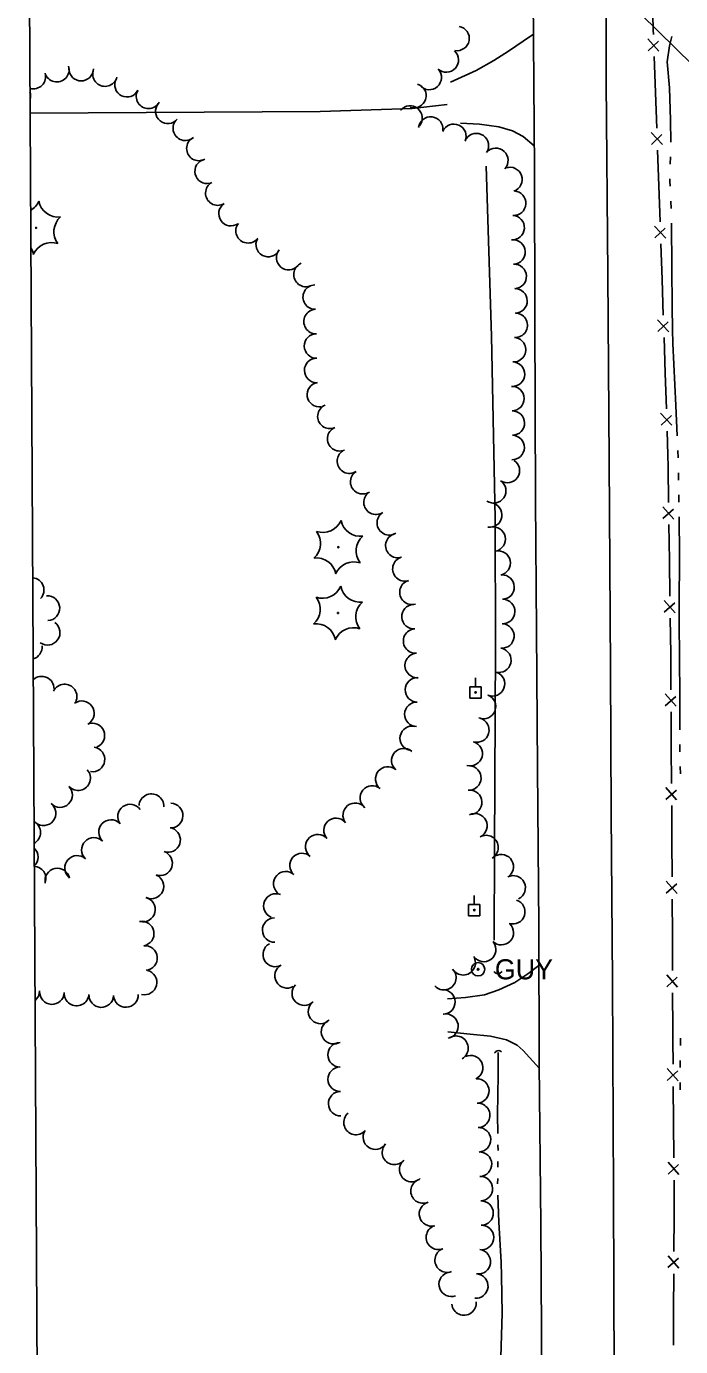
# Model space of a CAD drawing. Extents: x 589250 to 1188077, y 162953 to 363065.
# Drawn here: x 593970.8 to 594166.3, y 168506.7 to 168901.4 of the extents above; entities that cross this region are included whole.
import ezdxf

# ---------------------------------------------------------------- set-up
doc = ezdxf.new("R2010")
doc.units = 0
for name, color, linetype in [('E_DRN', 7, 'Continuous'), ('E_DRN_Pipe', 7, 'Continuous'), ('E_DWY', 7, 'Continuous'), ('E_FEN_P', 7, 'Continuous'), ('E_LAND_TreeLine_P', 7, 'Continuous'), ('E_LAND_Vegetation', 7, 'Continuous'), ('E_MAP_Limits', 7, 'Continuous'), ('E_RDWY', 7, 'Continuous'), ('E_UTL_EGuyWire', 7, 'Continuous'), ('E_UTL_EPowerPole', 7, 'Continuous'), ('E_WTR_FlowLine', 7, 'Continuous'), ('E_WTR_P', 7, 'Continuous')]:
    doc.layers.add(name, color=color, linetype=linetype)

msp = doc.modelspace()

# ---------------------------------------------------------------- linework, layer by layer
at = {"layer": 'E_DRN'}
for centre, radius, start, end in [((594111.75, 168619.73), 1.5, 217.9173, 324.1775), ((594111.9, 168593.83), 1.35, 48.537, 154.7972)]:
    msp.add_arc(centre, radius, start, end, dxfattribs=at)
at = {"layer": 'E_DRN_Pipe'}
msp.add_line((594107.28, 168951.63), (594410.94, 168652.33), dxfattribs=at)
at = {"layer": 'E_DWY'}
for p, q in [((594122.36, 168899.08), (594119.31, 168897.03)), ((594119.31, 168897.03), (594114.91, 168894.03)), ((594110.51, 168891.22), (594105.24, 168888.26)), ((594114.91, 168894.03), (594110.51, 168891.22)), ((594105.24, 168888.26), (594097.52, 168884.79)), ((594058.55, 168875.95), (593971.88, 168875.46)), ((594086.07, 168876.86), (594058.55, 168875.95)), ((594096.56, 168878.11), (594086.07, 168876.86)), ((594100.54, 168872.48), (594106.2, 168872.18)), ((594106.2, 168872.18), (594112, 168871.42)), ((594112, 168871.42), (594116.08, 168870.17)), ((594116.08, 168870.17), (594119.3, 168868.5)), ((594119.3, 168868.5), (594122.58, 168865.69)), ((594123.95, 168620.65), (594120.62, 168618.13)), ((594116.81, 168615.54), (594111.99, 168613.39)), ((594120.62, 168618.13), (594116.81, 168615.54)), ((594101.99, 168611.07), (594096.61, 168610.64)), ((594107.7, 168611.91), (594101.99, 168611.07)), ((594111.99, 168613.39), (594107.7, 168611.91)), ((594096.79, 168600.8), (594103.39, 168600.12)), ((594103.39, 168600.12), (594109.45, 168599.5)), ((594109.45, 168599.5), (594114.26, 168598.39)), ((594114.26, 168598.39), (594117.42, 168596.79)), ((594117.42, 168596.79), (594119.31, 168595.23)), ((594119.31, 168595.23), (594124.07, 168589.99))]:
    msp.add_line(p, q, dxfattribs=at)
at = {"layer": 'E_FEN_P'}
for p, q in [((594158.13, 168900.28), (594157.88, 168909.68)), ((594158.18, 168898.99), (594158.13, 168900.28)), ((594159.86, 168894.07), (594156.48, 168897.68)), ((594156.61, 168894.13), (594159.68, 168897.04)), ((594158.8, 168881.69), (594158.42, 168892.38)), ((594159.19, 168871.01), (594158.8, 168881.69)), ((594160.86, 168866.1), (594157.49, 168869.7)), ((594157.62, 168866.15), (594160.69, 168869.06)), ((594159.81, 168853.71), (594159.43, 168864.4)), ((594160.2, 168843.03), (594159.81, 168853.71)), ((594161.87, 168838.12), (594158.5, 168841.72)), ((594158.63, 168838.17), (594161.7, 168841.08)), ((594160.79, 168825.73), (594160.44, 168836.42)), ((594161.14, 168815.05), (594160.79, 168825.73)), ((594162.8, 168810.13), (594159.44, 168813.74)), ((594159.55, 168810.19), (594162.64, 168813.1)), ((594161.71, 168797.75), (594161.36, 168808.44)), ((594162.06, 168787.07), (594161.71, 168797.75)), ((594163.72, 168782.15), (594160.36, 168785.76)), ((594160.48, 168782.21), (594163.56, 168785.12)), ((594162.52, 168773.31), (594162.28, 168780.45)), ((594162.57, 168769.77), (594162.52, 168773.31)), ((594162.72, 168759.08), (594162.57, 168769.77)), ((594164.28, 168754.13), (594160.99, 168757.81)), ((594161.04, 168754.25), (594164.18, 168757.1)), ((594162.96, 168741.77), (594162.81, 168752.46)), ((594163.11, 168731.08), (594162.96, 168741.77)), ((594164.68, 168726.13), (594161.38, 168729.81)), ((594161.43, 168726.26), (594164.57, 168729.1)), ((594163.36, 168713.78), (594163.21, 168724.47)), ((594163.41, 168709.73), (594163.36, 168713.78)), ((594163.45, 168703.09), (594163.41, 168709.73)), ((594164.98, 168698.13), (594161.71, 168701.83)), ((594161.73, 168698.28), (594164.89, 168701.1)), ((594163.55, 168685.78), (594163.49, 168696.47)), ((594163.61, 168675.09), (594163.55, 168685.78)), ((594165.14, 168670.13), (594161.87, 168673.83)), ((594161.89, 168670.28), (594165.05, 168673.1)), ((594163.71, 168657.79), (594163.65, 168668.48)), ((594163.77, 168647.1), (594163.71, 168657.79)), ((594165.29, 168642.13), (594162.03, 168645.84)), ((594162.05, 168642.29), (594165.21, 168645.1)), ((594163.85, 168629.79), (594163.8, 168640.48)), ((594163.9, 168619.1), (594163.85, 168629.79)), ((594165.42, 168614.13), (594162.16, 168617.84)), ((594162.17, 168614.29), (594165.34, 168617.1)), ((594163.97, 168601.79), (594163.93, 168612.48)), ((594163.99, 168598.17), (594163.97, 168601.79)), ((594164.05, 168591.1), (594163.99, 168598.17)), ((594165.59, 168586.14), (594162.32, 168589.84)), ((594162.35, 168586.28), (594165.5, 168589.11)), ((594164.2, 168573.8), (594164.11, 168584.48)), ((594164.29, 168563.11), (594164.2, 168573.8)), ((594165.83, 168558.15), (594162.56, 168561.84)), ((594162.59, 168558.29), (594165.74, 168561.12)), ((594164.4, 168550.08), (594164.35, 168556.49)), ((594164.38, 168545.8), (594164.4, 168550.08)), ((594164.32, 168535.11), (594164.38, 168545.8)), ((594162.55, 168530.32), (594165.74, 168533.1)), ((594165.79, 168530.13), (594162.57, 168533.87)), ((594164.23, 168517.8), (594164.29, 168528.49)), ((594164.17, 168507.11), (594164.23, 168517.8))]:
    msp.add_line(p, q, dxfattribs=at)
at = {"layer": 'E_LAND_TreeLine_P'}
for centre, radius, start, end in [((594099.5, 168897.83), 3.66, 259.4873, 79.4873), ((594096.28, 168891.39), 3.66, 227.895, 47.895), ((593972.87, 168886.41), 3.66, 253.6459, 16.3807), ((593979.88, 168888.48), 3.66, 196.3807, 16.3807), ((593987.15, 168888.78), 3.66, 179.9016, 359.9016), ((593994.26, 168887.15), 3.66, 166.2506, 346.2506), ((594091.18, 168886.16), 3.66, 222.0565, 42.0565), ((594000.84, 168883.98), 3.66, 153.5354, 333.5354), ((594086.61, 168880.71), 3.66, 252.3216, 72.3216), ((593968.38, 168880.69), 3.66, 341.8556, 18.7884), ((594007.27, 168880.49), 3.66, 151.4237, 331.4237), ((594013.04, 168876.03), 3.66, 141.1395, 321.1395), ((594085.44, 168874.05), 3.66, 319.8729, 139.8729), ((594018.27, 168870.95), 3.66, 132.1292, 312.1292), ((594091.64, 168870.75), 3.66, 353.4528, 173.4528), ((594098.57, 168868.56), 3.66, 336.0305, 156.0305), ((594022.33, 168864.92), 3.66, 119.4164, 299.4164), ((594105.29, 168865.78), 3.66, 325.5097, 145.5097), ((594111.09, 168861.35), 3.66, 317.5548, 137.5548), ((594024.8, 168858.11), 3.66, 103.8517, 283.8517), ((594115.31, 168855.65), 3.66, 289.1308, 109.1308), ((594027.99, 168851.58), 3.66, 119.226, 299.226), ((594116.42, 168848.56), 3.66, 266.4473, 86.4473), ((594031.95, 168845.44), 3.66, 125.0065, 305.0065), ((594115.97, 168841.27), 3.66, 266.4473, 86.4473), ((594037.03, 168840.3), 3.66, 142.2508, 322.2508), ((594043.05, 168836.19), 3.66, 151.6896, 331.6896), ((594116.22, 168833.96), 3.66, 272.895, 92.895), ((594049.17, 168832.27), 3.66, 139.6996, 319.6996), ((594054.34, 168827.23), 3.66, 113.3761, 293.3761), ((594116.59, 168826.66), 3.66, 272.8098, 92.8098), ((594057.11, 168820.49), 3.66, 92.0022, 272.0022), ((594116.82, 168819.35), 3.66, 271.0474, 91.0474), ((594057.36, 168813.18), 3.66, 92.0022, 272.0022), ((594116.9, 168812.05), 3.66, 265.9838, 85.9838), ((594057.5, 168805.87), 3.66, 91.0474, 271.0474), ((594116.39, 168804.75), 3.66, 265.9838, 85.9838), ((594057.54, 168798.56), 3.66, 90.1082, 270.1082), ((594116.08, 168797.45), 3.66, 268.474, 88.474), ((594058.34, 168791.32), 3.66, 98.9909, 278.9909), ((594115.89, 168790.14), 3.66, 271.0474, 91.0474), ((594061.49, 168784.82), 3.66, 113.4902, 293.4902), ((594116.02, 168782.83), 3.66, 271.0474, 91.0474), ((594064.41, 168778.11), 3.66, 113.4902, 293.4902), ((594115.97, 168775.52), 3.66, 268.5934, 88.5934), ((594067.32, 168771.41), 3.66, 122.9503, 302.9503), ((594114.54, 168768.61), 3.66, 236.0554, 56.0554), ((594071.3, 168765.27), 3.66, 122.9503, 302.9503), ((594110.46, 168762.55), 3.66, 236.0554, 56.0554), ((594075.28, 168759.14), 3.66, 122.9503, 302.9503), ((594109.27, 168755.34), 3.66, 260.9227, 80.9227), ((594079.25, 168753), 3.66, 122.9503, 302.9503), ((594081.8, 168746.2), 3.66, 106.7452, 286.7452), ((594110.28, 168748.12), 3.66, 281.9702, 101.9702), ((594083.9, 168739.2), 3.66, 106.7452, 286.7452), ((594111.79, 168740.97), 3.66, 281.9702, 101.9702), ((594112.96, 168733.78), 3.66, 271.9866, 91.9866), ((593972.32, 168732.88), 3.71, 316.7377, 84.7053), ((594086.01, 168732.2), 3.66, 106.7452, 286.7452), ((593977.02, 168727.47), 3.71, 272.9566, 92.9566), ((594113.14, 168726.47), 3.66, 268.2318, 88.2318), ((594086.65, 168724.94), 3.66, 93.4007, 273.4007), ((593977.11, 168720.15), 3.71, 233.9007, 53.9007), ((594112.89, 168719.16), 3.66, 264.844, 84.844), ((594087.11, 168717.64), 3.66, 93.7737, 273.7737), ((593971.77, 168715.88), 3.71, 286.074, 4.6237), ((594087.59, 168710.35), 3.66, 93.7737, 273.7737), ((594112, 168711.92), 3.66, 256.0523, 76.0523), ((593975.34, 168703.4), 3.69, 359.002, 132.9066), ((594087.66, 168703.04), 3.66, 88.6615, 268.6615), ((594110.09, 168704.87), 3.66, 248.4275, 68.4275), ((593982.19, 168701.05), 3.69, 334.0516, 154.0516), ((593987.35, 168696.05), 3.69, 306.0394, 126.0394), ((594087.49, 168695.73), 3.66, 88.6615, 268.6615), ((594107.4, 168698.07), 3.66, 248.4275, 68.4275), ((594105.41, 168691.04), 3.66, 254.3482, 74.3482), ((593990.48, 168689.42), 3.69, 291.9452, 111.9452), ((594086.1, 168688.57), 3.66, 77.8069, 257.8069), ((594103.45, 168683.99), 3.66, 254.4601, 74.4601), ((593990.52, 168682.25), 3.69, 261.4099, 81.4099), ((594083.58, 168681.91), 3.66, 48.7104, 228.7104), ((593986.22, 168676.67), 3.69, 222.316, 42.316), ((594078.79, 168676.39), 3.66, 50.5722, 230.5722), ((594103.03, 168676.71), 3.66, 267.4711, 87.4711), ((593980.84, 168671.61), 3.69, 224.026, 44.026), ((594074.15, 168670.74), 3.66, 50.5722, 230.5722), ((594008.14, 168668.28), 3.69, 357.2333, 177.2333), ((594103.29, 168669.4), 3.66, 273.3079, 93.3079), ((593975.88, 168666.17), 3.69, 231.5112, 51.5112), ((594001.8, 168665.15), 3.69, 35.7426, 215.7426), ((594013.88, 168665.45), 3.69, 268.6108, 88.6108), ((594069.06, 168665.55), 3.66, 38.0673, 218.0673), ((593971.3, 168660.39), 3.69, 299.379, 61.2651), ((593996.09, 168660.51), 3.69, 46.0474, 226.0474), ((594063.31, 168661.04), 3.66, 41.7582, 221.7582), ((594104.84, 168662.41), 3.66, 296.8918, 116.8918), ((593990.97, 168655.2), 3.69, 46.0474, 226.0474), ((594013.12, 168658.18), 3.69, 251.0643, 71.0643), ((594057.85, 168656.17), 3.66, 41.7582, 221.7582), ((594108.17, 168655.9), 3.66, 299.1199, 119.1199), ((593970.56, 168653.05), 3.69, 314.4427, 46.2014), ((594010.73, 168651.2), 3.69, 251.0643, 71.0643), ((593985.94, 168649.8), 3.69, 48.1174, 228.1174), ((594053.19, 168650.54), 3.66, 48.13, 228.13), ((594112.7, 168650.19), 3.66, 310.853, 130.853), ((593972.92, 168646.63), 3.69, 342.1613, 86.5202), ((593980.03, 168646.01), 3.69, 11.8877, 191.8877), ((594008.13, 168644.3), 3.69, 246.345, 66.345), ((594048.31, 168645.1), 3.66, 48.13, 228.13), ((594116.28, 168643.86), 3.66, 296.5613, 116.5613), ((594005.6, 168637.39), 3.69, 255.8933, 75.8933), ((594045.35, 168638.44), 3.66, 67.4727, 247.4727), ((594116.16, 168636.7), 3.66, 252.6125, 72.6125), ((594044.99, 168631.23), 3.66, 91.0474, 271.0474), ((594005.23, 168630.18), 3.69, 279.631, 99.631), ((594112.74, 168630.46), 3.66, 226.0474, 46.0474), ((594045.17, 168623.93), 3.66, 118.895, 298.895), ((594107.46, 168625.43), 3.66, 216.0252, 36.0252), ((594006.21, 168622.87), 3.69, 275.7143, 95.7143), ((594101.33, 168621.45), 3.66, 210.9234, 30.9234), ((594006.08, 168615.58), 3.69, 256.116, 76.116), ((594048.7, 168617.53), 3.66, 118.895, 298.895), ((594095.58, 168616.99), 3.66, 222.3952, 42.3952), ((594053.83, 168612.35), 3.66, 136.0474, 316.0474), ((593971.04, 168613.05), 3.69, 309.1193, 0.2936), ((593978.41, 168612.71), 3.69, 177.2834, 357.2834), ((593985.78, 168612.26), 3.69, 176.0049, 356.0049), ((593993.15, 168611.81), 3.69, 177.316, 357.316), ((594000.52, 168611.82), 3.69, 182.4446, 2.4446), ((594095.28, 168609.72), 3.66, 271.0474, 91.0474), ((594058.69, 168606.89), 3.66, 136.0474, 316.0474), ((594062.56, 168600.83), 3.66, 114.6768, 294.6768), ((594096.18, 168602.48), 3.66, 279.9623, 99.9623), ((594099.18, 168595.91), 3.66, 299.6579, 119.6579), ((594064.53, 168593.94), 3.66, 90.2171, 270.2171), ((594103.56, 168590.07), 3.66, 295.1929, 115.1929), ((594064.57, 168586.63), 3.66, 91.0474, 271.0474), ((594105.4, 168583.14), 3.66, 272.0022, 92.0022), ((594064.7, 168579.32), 3.66, 91.0474, 271.0474), ((594105.65, 168575.84), 3.66, 272.0352, 92.0352), ((594069.3, 168573.69), 3.66, 130.1005, 310.1005), ((594105.92, 168568.53), 3.66, 272.2794, 92.2794), ((594075.07, 168569.3), 3.66, 147.3573, 327.3573), ((594080.78, 168564.75), 3.66, 140.6829, 320.6829), ((594106.21, 168561.22), 3.66, 272.2794, 92.2794), ((594085.96, 168559.62), 3.66, 133.9263, 313.9263), ((594089.34, 168553.2), 3.66, 114.7678, 294.7678), ((594106.46, 168553.92), 3.66, 271.7461, 91.7461), ((594091.85, 168546.35), 3.66, 105.9788, 285.9788), ((594106.68, 168546.61), 3.66, 271.0474, 91.0474), ((594093.93, 168539.35), 3.66, 110.8795, 290.8795), ((594106.81, 168539.3), 3.66, 271.0474, 91.0474), ((594096.54, 168532.52), 3.66, 110.8795, 290.8795), ((594105.85, 168532.05), 3.66, 262.1667, 82.1667), ((594097.76, 168525.33), 3.66, 110.5841, 290.5841), ((594105.11, 168524.78), 3.66, 264.7072, 84.7072), ((594101.58, 168519.74), 3.66, 186.0171, 6.0171)]:
    msp.add_arc(centre, radius, start, end, dxfattribs=at)
at = {"layer": 'E_LAND_Vegetation'}
for centre in [(593973.67, 168841.19), (594064.02, 168745.72), (594063.92, 168726.03)]:
    msp.add_circle(centre, 0.167, dxfattribs=at)
for centre, radius, start, end in [((593969.06, 168851.48), 5.9, 300.371, 337.0236), ((593980.28, 168850.33), 5.91, 191.2985, 276.9746), ((593984.89, 168840.04), 5.9, 131.2587, 217.0236), ((593978.28, 168830.9), 5.9, 71.2587, 157.0236), ((593967.11, 168832.09), 5.9, 11.2541, 32.2077), ((594059.41, 168756.01), 5.9, 251.2587, 337.0236), ((594070.64, 168754.87), 5.91, 191.2985, 276.9746), ((594052.81, 168746.87), 5.9, 311.2587, 37.0236), ((594075.24, 168744.57), 5.9, 131.2587, 217.0236), ((594057.47, 168736.62), 5.9, 11.2541, 97.019), ((594068.64, 168735.43), 5.9, 71.2587, 157.0236), ((594059.31, 168736.32), 5.9, 251.2587, 337.0236), ((594070.53, 168735.18), 5.91, 191.2985, 276.9746), ((594052.7, 168727.18), 5.9, 311.2587, 37.0236), ((594075.14, 168724.88), 5.9, 131.2587, 217.0236), ((594057.36, 168716.93), 5.9, 11.2541, 97.019), ((594068.53, 168715.74), 5.9, 71.2587, 157.0236)]:
    msp.add_arc(centre, radius, start, end, dxfattribs=at)
at = {"layer": 'E_MAP_Limits'}
msp.add_line((593974.23, 168458), (593970.78, 169070.44), dxfattribs=at)
at = {"layer": 'E_RDWY'}
for p, q in [((594144.04, 168941.13), (594144.08, 168884.79)), ((594122.63, 168858.73), (594122.28, 168910.41)), ((594144.08, 168884.79), (594144.53, 168827.39)), ((594122.77, 168814.63), (594122.63, 168858.73)), ((594144.53, 168827.39), (594144.95, 168771.65)), ((594122.97, 168759.88), (594122.77, 168814.63)), ((594144.95, 168771.65), (594145.35, 168709.33)), ((594123.29, 168720.84), (594122.97, 168759.88)), ((594123.57, 168679.6), (594123.29, 168720.84)), ((594145.35, 168709.33), (594145.54, 168666.16)), ((594123.91, 168632.38), (594123.57, 168679.6)), ((594145.54, 168666.16), (594146, 168616.01)), ((594124.06, 168591.21), (594123.91, 168632.38)), ((594146, 168616.01), (594146.29, 168552.62)), ((594124.54, 168543.19), (594124.06, 168591.21)), ((594146.29, 168552.62), (594146.53, 168488.17)), ((594124.71, 168511.2), (594124.54, 168543.19)), ((594124.7, 168486.19), (594124.71, 168511.2))]:
    msp.add_line(p, q, dxfattribs=at)
at = {"layer": 'E_UTL_EGuyWire'}
for radius in [2, 0.25]:
    msp.add_circle((594105.8, 168619.5), radius, dxfattribs=at)
at = {"layer": 'E_UTL_EPowerPole'}
for points in [[(594104.99, 168703.96), (594104.99, 168706.61)], [(594106.67, 168703.96), (594103.32, 168703.96)], [(594103.32, 168703.96), (594103.32, 168700.61)], [(594106.67, 168700.61), (594106.67, 168703.96)], [(594103.32, 168700.61), (594106.67, 168700.61)], [(594106.29, 168638.87), (594102.94, 168638.87)], [(594102.94, 168638.87), (594102.94, 168635.52)], [(594104.62, 168638.87), (594104.62, 168641.52)], [(594106.29, 168635.52), (594106.29, 168638.87)], [(594102.94, 168635.52), (594106.29, 168635.52)]]:
    msp.add_lwpolyline(points, dxfattribs=at)
for centre in [(594105.02, 168702.29), (594104.65, 168637.2)]:
    msp.add_circle(centre, 0.217, dxfattribs=at)
at = {"layer": 'E_WTR_FlowLine'}
for p, q in [((594162.28, 168890.84), (594162.99, 168895.58)), ((594162.99, 168895.58), (594163.67, 168898.45)), ((594163.02, 168883.07), (594162.28, 168890.84)), ((594163.33, 168873.36), (594163.02, 168883.07)), ((594163.39, 168866.78), (594163.33, 168873.36)), ((594163.25, 168860.19), (594163.31, 168862.39)), ((594163.13, 168855.13), (594163.15, 168855.8)), ((594163.19, 168853.61), (594163.13, 168855.13)), ((594163.47, 168847.02), (594163.38, 168849.22)), ((594163.74, 168829.27), (594163.61, 168842.63)), ((594163.75, 168817.69), (594163.74, 168829.27)), ((594163.87, 168810.78), (594163.75, 168817.69)), ((594163.95, 168806.66), (594163.87, 168810.78)), ((594164.89, 168788.11), (594163.95, 168806.66)), ((594165.34, 168778.97), (594164.89, 168788.11)), ((594165.57, 168772.39), (594165.53, 168774.58)), ((594165.69, 168765.8), (594165.65, 168767.99)), ((594165.82, 168759.21), (594165.78, 168761.4)), ((594166.04, 168743.37), (594165.9, 168754.82)), ((594165.86, 168727.86), (594166.04, 168743.37)), ((594165.9, 168722.97), (594165.86, 168727.86)), ((594165.99, 168713.03), (594165.9, 168722.97)), ((594166.08, 168700.86), (594165.99, 168713.03)), ((594166.07, 168691.12), (594166.08, 168700.86)), ((594166.13, 168684.53), (594166.08, 168686.72)), ((594166.28, 168677.94), (594166.23, 168680.14)), ((594166.27, 168596.68), (594166.29, 168598.87)), ((594111.8, 168587.91), (594111.81, 168594.63)), ((594166.22, 168590.09), (594166.24, 168592.28)), ((594111.65, 168581.92), (594111.8, 168587.91)), ((594166.18, 168583.5), (594166.2, 168585.7)), ((594111.62, 168576), (594111.65, 168581.92)), ((594111.69, 168570.38), (594111.62, 168576)), ((594111.75, 168565.36), (594111.73, 168567.03)), ((594111.69, 168560.34), (594111.71, 168562.01)), ((594111.63, 168555.32), (594111.65, 168556.99)), ((594111.94, 168543.94), (594111.69, 168551.98)), ((594112.69, 168531.98), (594111.94, 168543.94)), ((594112.77, 168527.74), (594112.69, 168531.98)), ((594112.97, 168516.69), (594112.77, 168527.74)), ((594112.57, 168503.49), (594112.97, 168516.69))]:
    msp.add_line(p, q, dxfattribs=at)
at = {"layer": 'E_WTR_P'}
msp.add_lwpolyline([(594108.16, 168859.6), (594109.84, 168808.85), (594110.92, 168754.31), (594111.03, 168715.81), (594110.72, 168655.76), (594110.59, 168628.21)], dxfattribs=at)

# ---------------------------------------------------------------- texts
at = {"layer": 'E_UTL_EGuyWire'}
msp.add_text('GUY', height=6, dxfattribs=at).set_placement((594110.8, 168616.5))

doc.saveas('drawing.dxf')
